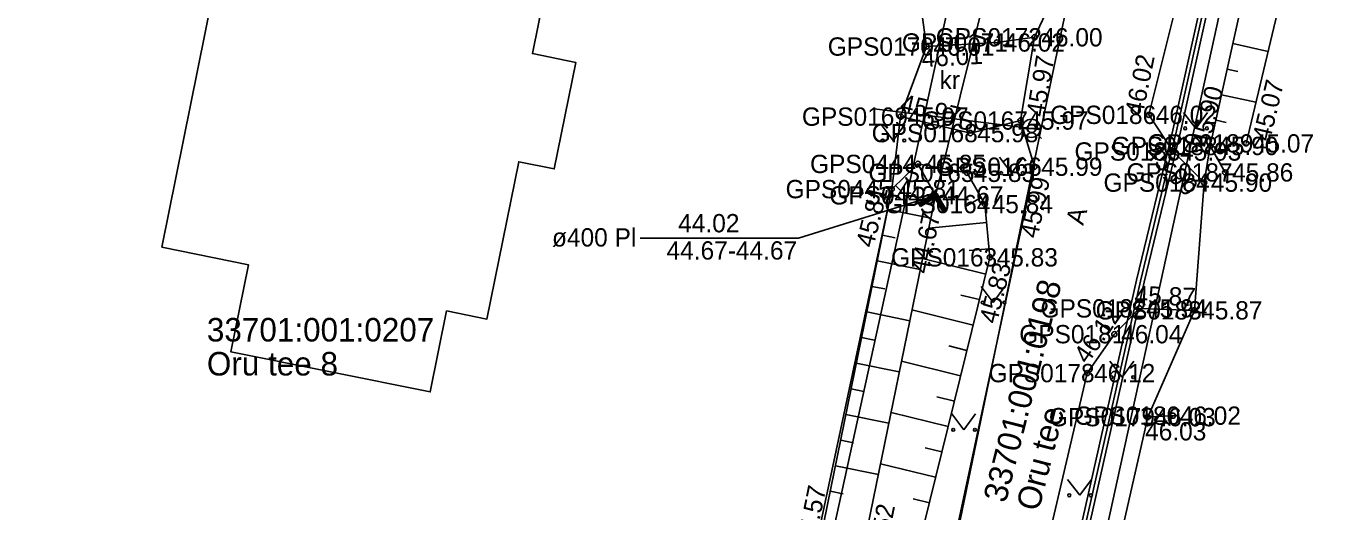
# Model space of a CAD drawing. Extents: x 551623 to 559850, y 6561220 to 6567135.
# Drawn here: x 557164.1 to 557214.1, y 6565476.8 to 6565495.3 of the extents above; entities that cross this region are included whole.
import ezdxf

# ---------------------------------------------------------------- set-up
doc = ezdxf.new("R2010")
doc.units = 0
for name, color, linetype in [('AED', 7, 'Continuous'), ('HALJASTUS', 7, 'Continuous'), ('Hoone Elu- või ühiskondlik hoone', 7, 'Continuous'), ('KORGUS-EH2000', 7, 'Continuous'), ('MOOTKORG-EH2000', 7, 'Continuous'), ('MOOTMPUNKT', 7, 'Continuous'), ('MOOTNR', 7, 'Continuous'), ('MOOTPIIR', 7, 'Continuous'), ('MPKAABEL', 7, 'Continuous'), ('PIIR', 7, 'Continuous'), ('RELJEEF', 7, 'Continuous'), ('TEE', 7, 'Continuous'), ('TRUUP', 7, 'Continuous'), ('VKAEV', 7, 'Continuous'), ('VTRASS', 7, 'Continuous')]:
    doc.layers.add(name, color=color, linetype=linetype)

msp = doc.modelspace()

# ---------------------------------------------------------------- linework, layer by layer
at = {"layer": 'AED'}
msp.add_lwpolyline([(557207.953, 6565480.444), (557206.987, 6565480.387), (557205.185, 6565472.436), (557201.52, 6565456.684), (557199.3, 6565446.986), (557200.069, 6565446.274)], dxfattribs=at)
at = {"layer": 'HALJASTUS'}
for p, q in [((557196.784, 6565491.578), (557197.248, 6565490.971)), ((557197.248, 6565490.971), (557197.693, 6565491.578)), ((557208.362, 6565492.041), (557208.826, 6565491.434)), ((557208.826, 6565491.434), (557209.271, 6565492.041)), ((557201.316, 6565490.329), (557201.78, 6565489.723)), ((557201.78, 6565489.723), (557202.225, 6565490.329)), ((557200.613, 6565485.38), (557201.076, 6565484.773)), ((557201.076, 6565484.773), (557201.522, 6565485.38)), ((557205.544, 6565482.523), (557206.008, 6565481.916)), ((557206.008, 6565481.916), (557206.453, 6565482.523)), ((557199.487, 6565480.508), (557199.95, 6565479.902)), ((557199.95, 6565479.902), (557200.396, 6565480.508)), ((557203.924, 6565478.003), (557204.388, 6565477.396)), ((557204.388, 6565477.396), (557204.833, 6565478.003))]:
    msp.add_line(p, q, dxfattribs=at)
for centre in [(557208.424, 6565491.434), (557209.253, 6565491.434), (557196.847, 6565490.971), (557197.675, 6565490.971), (557201.379, 6565489.723), (557202.207, 6565489.723), (557200.675, 6565484.773), (557201.504, 6565484.773), (557205.607, 6565481.916), (557206.436, 6565481.916), (557199.549, 6565479.902), (557200.378, 6565479.902), (557203.987, 6565477.396), (557204.816, 6565477.396)]:
    msp.add_circle(centre, 0.055, dxfattribs=at)
at = {"layer": 'Hoone Elu- või ühiskondlik hoone'}
msp.add_lwpolyline([(557169.266, 6565486.886), (557172.85, 6565504.647), (557185.037, 6565502.188), (557183.444, 6565494.293), (557185.1, 6565493.958), (557184.277, 6565489.879), (557182.92, 6565490.153), (557181.706, 6565484.136), (557180.162, 6565484.447), (557179.538, 6565481.351), (557171.904, 6565482.891), (557172.575, 6565486.218)], close=True, dxfattribs=at)
at = {"layer": 'KORGUS-EH2000'}
for centre in [(557198.527, 6565494.563), (557197.535, 6565491.882), (557202.124, 6565491.731), (557207.034, 6565491.95), (557209.384, 6565490.759), (557210.753, 6565490.859), (557202.653, 6565489.967), (557197.192, 6565489.109), (557209.147, 6565489.358), (557198.864, 6565488.871), (557200.949, 6565486.499), (557208.776, 6565484.472), (557204.677, 6565482.071), (557206.987, 6565480.387)]:
    msp.add_circle(centre, 0.1, dxfattribs=at)
at = {"layer": 'MOOTMPUNKT'}
for centre in [(557198.527, 6565494.563), (557201.221, 6565494.718), (557202.659, 6565494.917), (557197.535, 6565491.882), (557202.124, 6565491.731), (557207.034, 6565491.95), (557200.204, 6565491.253), (557207.967, 6565490.548), (557209.384, 6565490.759), (557210.753, 6565490.859), (557198.198, 6565490.072), (557202.653, 6565489.967), (557200.078, 6565489.733), (557209.956, 6565489.748), (557197.192, 6565489.109), (557209.147, 6565489.358), (557198.864, 6565488.871), (557200.758, 6565488.536), (557200.949, 6565486.499), (557206.665, 6565484.547), (557208.776, 6565484.472), (557205.712, 6565483.56), (557204.677, 6565482.071), (557207.953, 6565480.444), (557206.987, 6565480.387)]:
    msp.add_circle(centre, 0.1, dxfattribs=at)
at = {"layer": 'MOOTPIIR'}
for points in [[(557206.461, 6565532.662), (557200.371, 6565502.865), (557198.257, 6565496.503), (557198.527, 6565494.563), (557197.535, 6565491.882), (557197.192, 6565489.109), (557190.52, 6565457.741), (557189.51, 6565454.355), (557189.178, 6565450.999), (557186.054, 6565437.844), (557182.027, 6565421.963), (557176.965, 6565404.502), (557174.658, 6565402.777), (557172.358, 6565402.388), (557169.574, 6565409.389), (557164.138, 6565420.011), (557156.569, 6565429.679), (557153.355, 6565433.79), (557146.523, 6565441.51), (557133.478, 6565450.891), (557123.745, 6565457.887), (557086.02, 6565487.88)], [(557182.939, 6565377.409), (557185.371, 6565384.3), (557196.622, 6565435.542), (557197.292, 6565437.27), (557198.002, 6565441.967), (557199.3, 6565446.986), (557201.52, 6565456.684), (557205.185, 6565472.436), (557206.987, 6565480.387), (557208.776, 6565484.472), (557209.147, 6565489.358), (557209.384, 6565490.759), (557213.167, 6565507.851), (557216.043, 6565507.251)]]:
    msp.add_lwpolyline(points, dxfattribs=at)
at = {"layer": 'MPKAABEL'}
for points in [[(557210.203, 6565552.121), (557210.809, 6565551.219), (557211.326, 6565550.845), (557219.007, 6565539.58), (557222.109, 6565533.603), (557224.674, 6565528.557), (557232.321, 6565518.779), (557231.915, 6565517.669), (557223.364, 6565515.091), (557214.02, 6565512.972), (557212.862, 6565512.315), (557212.385, 6565511.357), (557207.948, 6565491.367), (557206.56, 6565485.621), (557202.041, 6565465.59), (557200.474, 6565457.882), (557200.884, 6565457.447)], [(557200.799, 6565457.912), (557202.334, 6565465.527), (557206.853, 6565485.553), (557208.241, 6565491.299), (557212.67, 6565511.257), (557213.089, 6565512.099), (557214.13, 6565512.69), (557223.44, 6565514.801), (557231.909, 6565517.354), (557233.377, 6565517.916)], [(557198.247, 6565444.937), (557198.026, 6565445.211), (557200.646, 6565457.974), (557202.187, 6565465.558), (557206.707, 6565485.587), (557208.094, 6565491.333), (557212.527, 6565511.307), (557212.975, 6565512.207), (557214.075, 6565512.831), (557223.402, 6565514.946), (557231.912, 6565517.512), (557233.82, 6565516.863), (557240.773, 6565507.524), (557243.524, 6565503.788), (557256.865, 6565492.634), (557271.634, 6565479.033), (557281.075, 6565471.471), (557281.472, 6565470.847), (557281.148, 6565470.321), (557276.757, 6565463.94), (557276.667, 6565463.102)]]:
    msp.add_lwpolyline(points, dxfattribs=at)
at = {"layer": 'PIIR'}
for points in [[(557169.97, 6565369.7), (557178.6, 6565401.44), (557191.37, 6565459.67), (557200.72, 6565502.33), (557207.99, 6565535.49), (557196.11, 6565551.01), (557181.52, 6565590.04), (557157.5, 6565654.27), (557143.03, 6565692.36), (557127.82, 6565722.36), (557090.07, 6565796.84), (557098.32, 6565822.27), (557112.7, 6565823.81), (557104.44, 6565797.12), (557104.79, 6565790.25), (557125.5, 6565749.51), (557153.03, 6565695.14), (557165.18, 6565662.77), (557205.13, 6565556), (557206.12, 6565554.71), (557210.7, 6565548.72), (557217.51, 6565539.84)], [(557224.65, 6565513.73), (557212.93, 6565510.39), (557198.56, 6565444.83), (557185.44, 6565385.02), (557181.84, 6565376.33)]]:
    msp.add_lwpolyline(points, dxfattribs=at)
for points in [[(557156.17, 6565516.03), (557200.72, 6565502.33), (557191.37, 6565459.67), (557141.97, 6565474.84), (557148.5, 6565493.52)], [(557212.93, 6565510.39), (557224.65, 6565513.73), (557239.51, 6565494.32), (557276.37, 6565462.87), (557268.92, 6565429.26), (557198.56, 6565444.83)]]:
    msp.add_lwpolyline(points, close=True, dxfattribs=at)
at = {"layer": 'RELJEEF'}
for p, q in [((557210.251, 6565494.673), (557211.593, 6565494.376)), ((557210.034, 6565493.696), (557210.432, 6565493.608)), ((557209.818, 6565492.72), (557211.129, 6565492.43)), ((557209.602, 6565491.744), (557209.99, 6565491.658)), ((557198.198, 6565490.072), (557198.864, 6565488.871)), ((557197.34, 6565489.251), (557197.736, 6565488.837)), ((557200.616, 6565488.786), (557200.016, 6565488.445)), ((557197.034, 6565488.33), (557198.685, 6565487.994)), ((557200.824, 6565487.826), (557198.608, 6565487.618)), ((557196.835, 6565487.35), (557197.33, 6565487.249)), ((557200.918, 6565486.831), (557200.162, 6565486.76)), ((557196.635, 6565486.37), (557198.284, 6565486.035)), ((557200.789, 6565485.852), (557198.369, 6565486.449)), ((557196.436, 6565485.39), (557196.93, 6565485.289)), ((557200.55, 6565484.881), (557199.835, 6565485.057)), ((557196.237, 6565484.41), (557197.883, 6565484.075)), ((557200.31, 6565483.91), (557197.968, 6565484.488)), ((557196.038, 6565483.43), (557196.531, 6565483.329)), ((557200.071, 6565482.939), (557199.38, 6565483.11)), ((557195.839, 6565482.45), (557197.483, 6565482.116)), ((557199.831, 6565481.968), (557197.567, 6565482.527)), ((557195.64, 6565481.47), (557196.132, 6565481.37)), ((557199.592, 6565480.997), (557198.924, 6565481.162)), ((557199.352, 6565480.026), (557197.166, 6565480.566)), ((557195.44, 6565480.49), (557197.082, 6565480.156)), ((557195.241, 6565479.51), (557195.733, 6565479.41)), ((557199.113, 6565479.055), (557198.469, 6565479.214)), ((557198.873, 6565478.085), (557196.765, 6565478.605)), ((557195.042, 6565478.53), (557196.681, 6565478.197)), ((557194.843, 6565477.55), (557195.334, 6565477.45)), ((557198.634, 6565477.114), (557198.013, 6565477.267))]:
    msp.add_line(p, q, dxfattribs=at)
for points in [[(557216.043, 6565507.251), (557219.29, 6565521.277), (557218.522, 6565522.268), (557217.203, 6565522.475), (557215.901, 6565521.42), (557213.167, 6565507.851), (557209.384, 6565490.759), (557209.956, 6565489.748)], [(557217.829, 6565521.747), (557214.75, 6565507.589), (557210.753, 6565490.859)], [(557198.198, 6565490.072), (557200.078, 6565489.733), (557200.758, 6565488.536), (557200.949, 6565486.499), (557197.962, 6565474.391), (557194.288, 6565456.482), (557193.082, 6565455.995), (557191.08, 6565456.642), (557190.52, 6565457.741), (557194.346, 6565475.106), (557197.192, 6565489.109), (557198.198, 6565490.072)], [(557191.519, 6565457.054), (557195.948, 6565474.611), (557198.864, 6565488.871)]]:
    msp.add_lwpolyline(points, dxfattribs=at)
at = {"layer": 'TEE'}
for points in [[(557193.684, 6565453.929), (557194.575, 6565454.303), (557194.805, 6565455.794), (557195.405, 6565458.768), (557195.938, 6565459.086), (557199.213, 6565473.887), (557202.653, 6565489.967), (557202.124, 6565491.731), (557202.659, 6565494.917), (557203.282, 6565496.252), (557204.314, 6565497.426), (557205.279, 6565501.154), (557207.43, 6565509.094), (557210.788, 6565522.171), (557211.562, 6565526.725), (557211.411, 6565529.933)], [(557214.253, 6565520.511), (557211.149, 6565508.435), (557207.034, 6565491.95), (557207.967, 6565490.548), (557209.147, 6565489.358)], [(557202.659, 6565494.917), (557201.221, 6565494.718), (557198.527, 6565494.563)], [(557197.535, 6565491.882), (557200.204, 6565491.253), (557202.124, 6565491.731)], [(557208.776, 6565484.472), (557206.665, 6565484.547), (557205.712, 6565483.56), (557204.677, 6565482.071), (557202.527, 6565472.915), (557199.087, 6565458.366), (557199.419, 6565457.845), (557199.038, 6565454.552), (557198.471, 6565454.09), (557196.64, 6565446.305), (557194.679, 6565437.031), (557194.134, 6565435.611), (557191.019, 6565422.777), (557187.26, 6565405.331), (557183.232, 6565387.747), (557180.476, 6565375.389)]]:
    msp.add_lwpolyline(points, dxfattribs=at)
at = {"layer": 'TRUUP'}
for p, q in [((557198.864, 6565488.871), (557201.008, 6565497.504)), ((557198.888, 6565488.969), (557198.222, 6565488.567)), ((557198.295, 6565488.445), (557198.222, 6565488.567)), ((557198.244, 6565488.531), (557198.24, 6565488.578)), ((557198.864, 6565488.871), (557198.258, 6565488.506)), ((557198.272, 6565488.483), (557198.264, 6565488.593)), ((557198.3, 6565488.448), (557198.288, 6565488.607)), ((557198.84, 6565488.773), (557198.295, 6565488.445)), ((557198.324, 6565488.462), (557198.312, 6565488.621)), ((557198.348, 6565488.477), (557198.336, 6565488.636)), ((557198.372, 6565488.491), (557198.36, 6565488.65)), ((557198.396, 6565488.506), (557198.384, 6565488.665)), ((557198.42, 6565488.52), (557198.408, 6565488.679)), ((557198.444, 6565488.535), (557198.432, 6565488.694)), ((557198.468, 6565488.549), (557198.456, 6565488.708)), ((557198.492, 6565488.564), (557198.48, 6565488.723)), ((557198.516, 6565488.578), (557198.504, 6565488.737)), ((557198.54, 6565488.592), (557198.528, 6565488.751)), ((557198.564, 6565488.607), (557198.552, 6565488.766)), ((557198.588, 6565488.621), (557198.576, 6565488.78)), ((557198.612, 6565488.636), (557198.6, 6565488.795)), ((557198.636, 6565488.65), (557198.624, 6565488.809)), ((557198.66, 6565488.665), (557198.648, 6565488.824)), ((557198.684, 6565488.679), (557198.672, 6565488.838)), ((557198.708, 6565488.694), (557198.696, 6565488.852)), ((557198.732, 6565488.708), (557198.72, 6565488.867)), ((557198.756, 6565488.722), (557198.744, 6565488.881)), ((557198.78, 6565488.737), (557198.768, 6565488.896)), ((557198.804, 6565488.751), (557198.792, 6565488.91)), ((557198.828, 6565488.766), (557198.816, 6565488.925)), ((557198.854, 6565488.75), (557198.84, 6565488.939)), ((557199.168, 6565488.228), (557198.84, 6565488.773)), ((557198.882, 6565488.703), (557198.864, 6565488.954)), ((557199.229, 6565488.265), (557198.864, 6565488.871)), ((557198.911, 6565488.655), (557198.887, 6565488.968)), ((557199.29, 6565488.302), (557198.888, 6565488.969)), ((557198.94, 6565488.607), (557198.916, 6565488.923)), ((557198.968, 6565488.56), (557198.945, 6565488.875)), ((557198.997, 6565488.512), (557198.973, 6565488.828)), ((557199.026, 6565488.465), (557199.002, 6565488.78)), ((557199.054, 6565488.417), (557199.031, 6565488.733)), ((557199.083, 6565488.369), (557199.059, 6565488.685)), ((557199.112, 6565488.322), (557199.088, 6565488.637)), ((557199.14, 6565488.274), (557199.117, 6565488.59)), ((557199.169, 6565488.229), (557199.145, 6565488.542)), ((557199.168, 6565488.228), (557199.29, 6565488.302)), ((557199.193, 6565488.243), (557199.174, 6565488.495)), ((557199.217, 6565488.258), (557199.203, 6565488.447)), ((557199.241, 6565488.272), (557199.231, 6565488.399)), ((557199.265, 6565488.287), (557199.26, 6565488.352))]:
    msp.add_line(p, q, dxfattribs=at)
msp.add_lwpolyline([(557198.864, 6565488.871), (557193.622, 6565487.23), (557187.564, 6565487.23)], dxfattribs=at)
at = {"layer": 'VKAEV'}
for p, q in [((557202.29, 6565491.187), (557202.15, 6565491.047)), ((557202.187, 6565491.434), (557202.887, 6565491.434)), ((557202.785, 6565491.187), (557202.924, 6565491.047))]:
    msp.add_line(p, q, dxfattribs=at)
msp.add_circle((557202.537, 6565491.434), 0.35, dxfattribs=at)
at = {"layer": 'VTRASS'}
for points in [[(557169.662, 6565382.045), (557170.157, 6565382.354), (557178.422, 6565388.635), (557184.402, 6565407.765), (557185.972, 6565416.665), (557193.492, 6565448.485), (557199.092, 6565472.995), (557202.902, 6565491.375), (557210.651, 6565528.393), (557211.782, 6565529.485)], [(557202.902, 6565491.375), (557202.537, 6565491.434), (557196.527, 6565492.176)]]:
    msp.add_lwpolyline(points, dxfattribs=at)

# ---------------------------------------------------------------- texts
at = {"layer": 'KORGUS-EH2000'}
for s, rotation, p in [(' 46.01', 3.2994, (557198.095, 6565493.753)), (' 45.97', 80.4727, (557202.987, 6565491.587)), (' 46.02', 78.4851, (557206.743, 6565491.626)), (' 45.07', 76.563, (557211.604, 6565490.655)), (' 45.97', 346.731, (557197.217, 6565492.138)), (' 45.90', 76.2465, (557209.267, 6565490.417)), (' 45.90', 314.7535, (557206.647, 6565490.637)), (' 45.99', 78.1403, (557202.722, 6565486.94)), (' 45.81', 75.8745, (557196.423, 6565486.583)), (' 44.67', 78.4427, (557198.537, 6565485.583)), (' 45.83', 76.1418, (557201.151, 6565483.672)), (' 45.87', 357.9564, (557206.216, 6565484.722)), (' 46.12', 55.1938, (557204.533, 6565482.171)), (' 45.57', 78.5117, (557194.175, 6565475.141)), (' 45.52', 78.4427, (557196.805, 6565474.436))]:
    msp.add_text(s, height=0.7, rotation=rotation, dxfattribs=at).set_placement(p)
msp.add_text(' 46.03', height=0.7, dxfattribs=at).set_placement((557206.629, 6565479.497))
at = {"layer": 'MOOTKORG-EH2000'}
for s, p in [(' 46.02', (557201.221, 6565494.368)), (' 46.00', (557202.659, 6565494.567)), (' 46.01', (557198.527, 6565494.213)), (' 45.97', (557197.535, 6565491.532)), (' 45.97', (557202.124, 6565491.382)), (' 46.02', (557207.034, 6565491.6)), (' 45.98', (557200.204, 6565490.902)), (' 45.90', (557209.384, 6565490.409)), (' 45.07', (557210.753, 6565490.509)), (' 45.93', (557207.967, 6565490.198)), (' 45.85', (557198.198, 6565489.722)), (' 45.83', (557200.078, 6565489.383)), (' 45.99', (557202.653, 6565489.617)), (' 45.86', (557209.956, 6565489.398)), (' 45.90', (557209.147, 6565489.008)), (' 45.81', (557197.192, 6565488.759)), (' 44.67', (557198.864, 6565488.521)), (' 45.84', (557200.758, 6565488.186)), (' 45.83', (557200.949, 6565486.149)), (' 45.94', (557206.665, 6565484.197)), (' 45.87', (557208.776, 6565484.122)), (' 46.04', (557205.712, 6565483.21)), (' 46.12', (557204.677, 6565481.721)), (' 46.03', (557206.987, 6565480.037)), (' 46.02', (557207.953, 6565480.094))]:
    msp.add_text(s, height=0.7, dxfattribs=at).set_placement(p)
at = {"layer": 'MOOTNR'}
for s, p in [('GPS0171 ', (557197.581, 6565494.368)), ('GPS0172 ', (557198.879, 6565494.567)), ('GPS0170 ', (557194.747, 6565494.213)), ('GPS0169 ', (557193.756, 6565491.532)), ('GPS0167 ', (557198.344, 6565491.382)), ('GPS0186 ', (557203.254, 6565491.6)), ('GPS0168 ', (557196.425, 6565490.902)), ('GPS0188 ', (557205.605, 6565490.409)), ('GPS0189 ', (557206.973, 6565490.509)), ('GPS0185 ', (557204.187, 6565490.198)), ('GPS0444 ', (557194.068, 6565489.722)), ('GPS0165 ', (557196.299, 6565489.383)), ('GPS0166 ', (557198.874, 6565489.617)), ('GPS0187 ', (557206.177, 6565489.398)), ('GPS0184 ', (557205.297, 6565489.008)), ('GPS0445 ', (557193.132, 6565488.759)), ('GPS0443 ', (557194.805, 6565488.521)), ('GPS0164 ', (557196.908, 6565488.186)), ('GPS0163 ', (557197.169, 6565486.149)), ('GPS0182 ', (557202.886, 6565484.197)), ('GPS0183 ', (557204.996, 6565484.122)), ('GPS0181 ', (557202.073, 6565483.21)), ('GPS0178 ', (557200.897, 6565481.721)), ('GPS0179 ', (557203.207, 6565480.037)), ('GPS0180 ', (557204.173, 6565480.094))]:
    msp.add_text(s, height=0.7, dxfattribs=at).set_placement(p)
at = {"layer": 'PIIR'}
for s, p in [('33701:001:0198', (557201.557, 6565477.074)), ('Oru tee', (557202.816, 6565476.753))]:
    msp.add_text(s, height=0.9, rotation=75.7058, dxfattribs=at).set_placement(p)
for s, p in [('33701:001:0207', (557170.988, 6565483.28)), ('Oru tee 8', (557170.988, 6565481.98))]:
    msp.add_text(s, height=0.9, dxfattribs=at).set_placement(p)
at = {"layer": 'TEE'}
for s, rotation, p in [('kr', 359.9544, (557199.024, 6565492.933)), ('A', 74.6847, (557204.518, 6565487.696))]:
    msp.add_text(s, height=0.7, rotation=rotation, dxfattribs=at).set_placement(p)
at = {"layer": 'TRUUP'}
for s, p in [('44.02', (557189.024, 6565487.456)), ('ø400 Pl', (557184.194, 6565486.913)), ('44.67-44.67', (557188.578, 6565486.414))]:
    msp.add_text(s, height=0.7, dxfattribs=at).set_placement(p)

doc.saveas('drawing.dxf')
